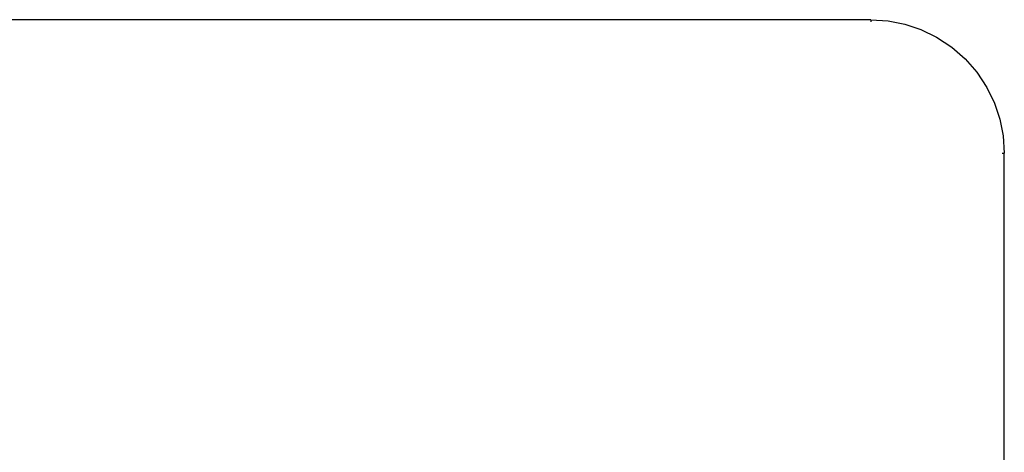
# Model space of a CAD drawing. Header units: millimetres. Extents: x -7023 to 53801, y 9849 to 33561.
# Tile 435 of 537: x 24742.66 to 24748.53, y 21917.62 to 21920.2. Entities that reach past the tile are written whole.
import ezdxf

# ---------------------------------------------------------------- set-up
doc = ezdxf.new("R2010")
doc.units = ezdxf.units.MM
doc.layers.add('IE_CCTV', color=6, linetype='Continuous')

msp = doc.modelspace()

# ---------------------------------------------------------------- linework, layer by layer
at = {"layer": 'IE_CCTV', "color": 7, "linetype": 'Continuous'}
for p, q in [((24747.7367, 21920.1963), (24727.6118, 21920.1963)), ((24747.7367, 21920.1963), (24747.7368, 21920.1839)), ((24748.5193, 21919.4014), (24748.5318, 21919.4013)), ((24748.5318, 21913.5216), (24748.5318, 21919.4013))]:
    msp.add_line(p, q, dxfattribs=at)
msp.add_lwpolyline([(24747.7367, 21920.1965), (24747.8396, 21920.1895), (24747.9389, 21920.1699), (24748.0344, 21920.1374), (24748.1284, 21920.0914), (24748.2188, 21920.0325), (24748.299, 21919.9636), (24748.3679, 21919.8834), (24748.4267, 21919.7931), (24748.4728, 21919.6991), (24748.5052, 21919.6036), (24748.5249, 21919.5043), (24748.5318, 21919.4013)], dxfattribs=at)

doc.saveas('drawing.dxf')
